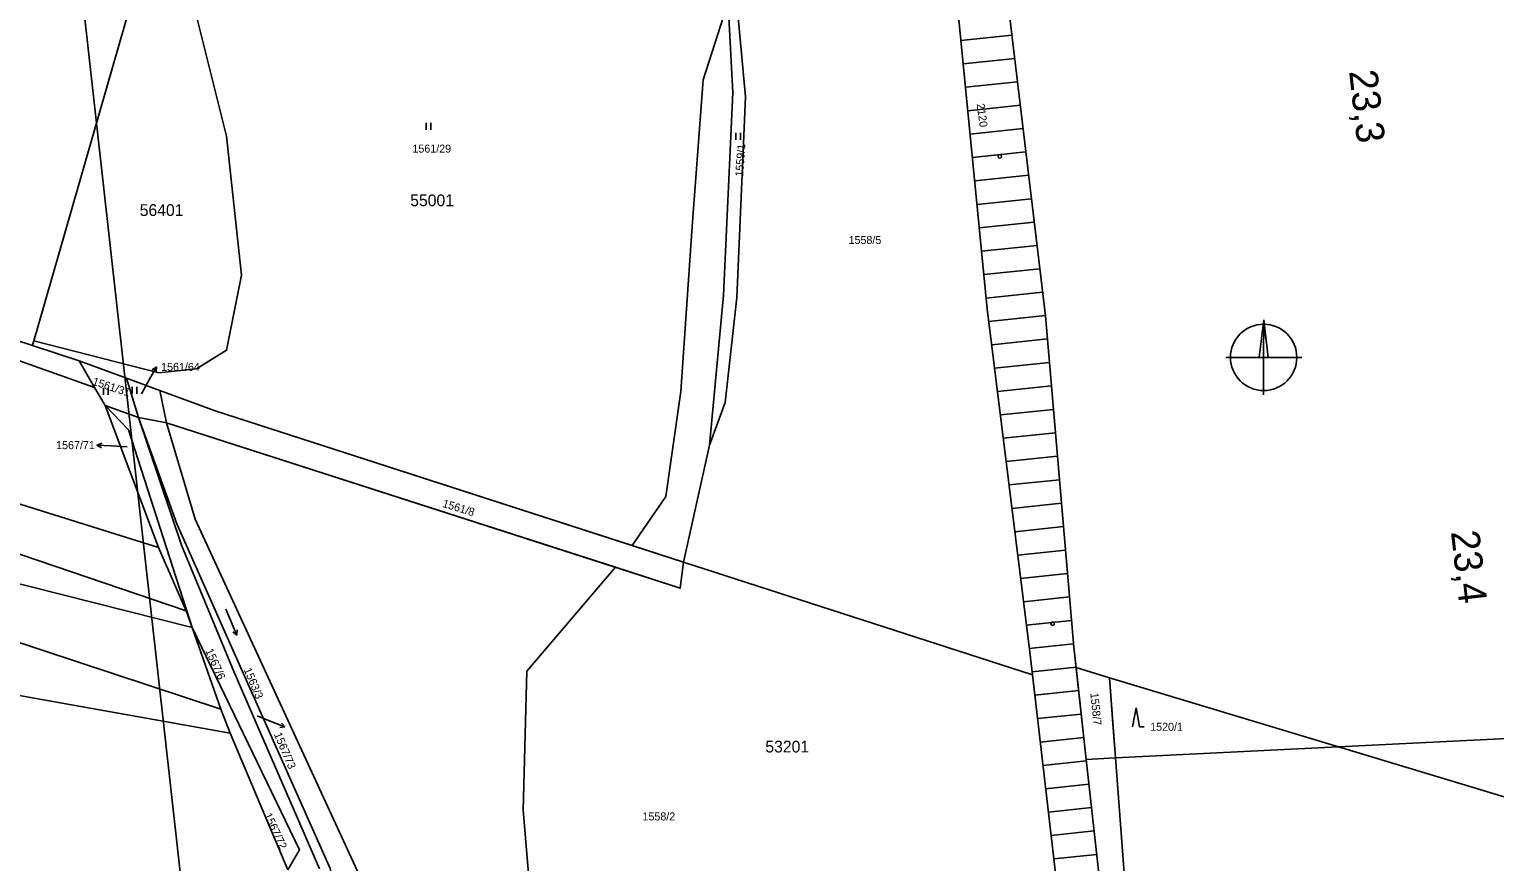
# Model space of a CAD drawing. Extents: x -794765 to -785424, y -1118958 to -1108731.
# Drawn here: x -792777.2 to -792465.9, y -1110914 to -1110737.1 of the extents above; entities that cross this region are included whole.
import ezdxf

# ---------------------------------------------------------------- set-up
doc = ezdxf.new("R2010")
doc.units = 0
for name, color, linetype in [('Level 66', 7, 'Continuous'), ('Level 71', 7, 'Continuous'), ('Level 73', 7, 'Continuous'), ('Level 75', 7, 'Continuous'), ('Level 76', 7, 'Continuous'), ('Level 78', 7, 'Continuous'), ('Level 80', 7, 'Continuous'), ('Level 81', 7, 'Continuous'), ('Vrstva 1', 7, 'Continuous'), ('Vrstva 53', 7, 'Continuous')]:
    doc.layers.add(name, color=color, linetype=linetype)

msp = doc.modelspace()

# ---------------------------------------------------------------- linework, layer by layer
at = {"layer": 'Level 66'}
for p, q in [((-792692.91, -1110758.53), (-792692.91, -1110757.03)), ((-792691.91, -1110758.53), (-792691.91, -1110757.03)), ((-792627.1, -1110760.66), (-792627.1, -1110759.16)), ((-792626.1, -1110760.66), (-792626.1, -1110759.16)), ((-792761.42, -1110814.83), (-792761.42, -1110813.33)), ((-792760.42, -1110814.83), (-792760.42, -1110813.33)), ((-792755.38, -1110814.58), (-792755.38, -1110813.08)), ((-792754.38, -1110814.58), (-792754.38, -1110813.08)), ((-792735.44, -1110860.33), (-792733.1, -1110865.85)), ((-792733.1, -1110865.85), (-792733.94, -1110865.15)), ((-792733.1, -1110865.85), (-792733.02, -1110864.76)), ((-792542.1, -1110881.32), (-792542.85, -1110885.32)), ((-792541.35, -1110885.32), (-792542.1, -1110881.32)), ((-792541.35, -1110885.32), (-792540.35, -1110885.32))]:
    msp.add_line(p, q, dxfattribs=at)
at = {"layer": 'Level 71'}
for p, q in [((-792514.97, -1110798.9), (-792515.97, -1110806.83)), ((-792523.06, -1110806.86), (-792506.92, -1110806.89)), ((-792515, -1110806.85), (-792515.03, -1110814.83))]:
    msp.add_line(p, q, dxfattribs=at)
for points in [[(-792522.06, -1110204.41), (-792422.02, -1111099.6), (-792720.93, -1111133), (-792820.96, -1110237.81)], [(-792514.97, -1110798.9), (-792514.01, -1110806.86), (-792515, -1110806.85)]]:
    msp.add_lwpolyline(points, close=True, dxfattribs=at)
msp.add_circle((-792515, -1110806.85), 7.05, dxfattribs=at)
at = {"layer": 'Level 75'}
for p, q in [((-792752.56, -1110721.04), (-792776.5, -1110804.34)), ((-792776.5, -1110804.34), (-792766.61, -1110807.57)), ((-792766.61, -1110807.57), (-792756.55, -1110811.26)), ((-792766.61, -1110807.57), (-792763.33, -1110813.25)), ((-792754.03, -1110819.61), (-792756.55, -1110811.26)), ((-792763.33, -1110813.25), (-792761.1, -1110817.1)), ((-792749.47, -1110813.86), (-792748.07, -1110820.72)), ((-792749.77, -1110847.24), (-792761.1, -1110817.1)), ((-792761.1, -1110817.1), (-792754.03, -1110819.61)), ((-792632.7, -1110825.48), (-792638.25, -1110850.34)), ((-792742.62, -1110864.25), (-792848.5, -1110837.5)), ((-792743.86, -1110860.69), (-792749.77, -1110847.24)), ((-792564.11, -1110874.31), (-792638.25, -1110850.34)), ((-792742.62, -1110864.25), (-792743.86, -1110860.69)), ((-792736.54, -1110881.62), (-792742.62, -1110864.25)), ((-792552.69, -1110892.25), (-792554.86, -1110872.76)), ((-792554.86, -1110872.76), (-792547.75, -1110874.91)), ((-792547.75, -1110874.91), (-792499.13, -1110889.58)), ((-792547.75, -1110874.91), (-792546.47, -1110891.94)), ((-792734.56, -1110886.68), (-792736.54, -1110881.62)), ((-792722.32, -1110915.7), (-792734.56, -1110886.68)), ((-792499.13, -1110889.58), (-792405.22, -1110884.89)), ((-792546.47, -1110891.94), (-792499.13, -1110889.58)), ((-792546.47, -1110891.94), (-792552.69, -1110892.25))]:
    msp.add_line(p, q, dxfattribs=at)
for points in [[(-792592.65, -1110517.65), (-792588.22, -1110544.64), (-792587.19, -1110562.1), (-792585.02, -1110604.07), (-792577.72, -1110673.66), (-792570.87, -1110718.09), (-792561.36, -1110798.02), (-792555.3, -1110868.45), (-792554.86, -1110872.76)], [(-792591.1, -1110674.8), (-792601.29, -1110680.22), (-792613.33, -1110684.67), (-792621.59, -1110688.96), (-792626.04, -1110698.47), (-792628.69, -1110733.25), (-792627.76, -1110750.6), (-792629.75, -1110793.66), (-792632.7, -1110825.48)], [(-792585.71, -1110675.6), (-792602.33, -1110682.67), (-792615.66, -1110686.98), (-792620.3, -1110690.38), (-792623.71, -1110699.73), (-792626.72, -1110733.83), (-792625.08, -1110751.48), (-792626.88, -1110794.12), (-792629.4, -1110816.41), (-792632.7, -1110825.48)], [(-792564.11, -1110874.31), (-792564.67, -1110869.51), (-792573.72, -1110796.5), (-792583.08, -1110701.05), (-792585.71, -1110675.6)], [(-792933.6, -1110752.58), (-792845.82, -1110781.77), (-792819.05, -1110790.46), (-792776.5, -1110804.34)], [(-792904.03, -1110766.38), (-792808.28, -1110797.31), (-792763.33, -1110813.25)], [(-792756.55, -1110811.26), (-792752.72, -1110812.67), (-792749.47, -1110813.86)], [(-792638.25, -1110850.34), (-792737.7, -1110818.18), (-792749.47, -1110813.86)], [(-792761.1, -1110817.1), (-792756.16, -1110822.27), (-792742.62, -1110864.25)], [(-792749.77, -1110847.24), (-792838.67, -1110819.38), (-792841.61, -1110827.49), (-792743.86, -1110860.69)], [(-792715.58, -1110915.52), (-792733.73, -1110873.57), (-792744.9, -1110846.72), (-792754.03, -1110819.61)], [(-792754.03, -1110819.61), (-792745.89, -1110842.22), (-792731.99, -1110873.46), (-792713.3, -1110915.46)], [(-792754.03, -1110819.61), (-792750.58, -1110820.25), (-792748.07, -1110820.72)], [(-792638.25, -1110850.34), (-792638.92, -1110855.9), (-792748.07, -1110820.72)], [(-792748.07, -1110820.72), (-792741.94, -1110841.19), (-792706.73, -1110917.69)], [(-792736.54, -1110881.62), (-792843.14, -1110846.4), (-792845.39, -1110862.64), (-792816.66, -1110872.06), (-792734.56, -1110886.68)], [(-792742.62, -1110864.25), (-792719.81, -1110911.5), (-792722.32, -1110915.7)], [(-792550.9, -1110987.8), (-792552.78, -1110972.03), (-792564.11, -1110874.31)], [(-792401.29, -1110901.3), (-792439.04, -1110907.7), (-792499.13, -1110889.58)], [(-792552.69, -1110892.25), (-792544.47, -1110966.23), (-792542.88, -1110979.67)], [(-792542.88, -1110979.67), (-792539.9, -1110979.32), (-792546.47, -1110891.94)]]:
    msp.add_lwpolyline(points, dxfattribs=at)
at = {"layer": 'Level 78'}
for p, q in [((-792579.31, -1110739.51), (-792568.46, -1110738.37)), ((-792578.82, -1110744.49), (-792567.87, -1110743.34)), ((-792578.33, -1110749.46), (-792567.28, -1110748.3)), ((-792577.84, -1110754.44), (-792566.68, -1110753.27)), ((-792577.36, -1110759.42), (-792566.09, -1110758.23)), ((-792576.87, -1110764.39), (-792565.5, -1110763.2)), ((-792576.38, -1110769.37), (-792564.91, -1110768.16)), ((-792575.89, -1110774.35), (-792564.32, -1110773.13)), ((-792575.4, -1110779.32), (-792563.73, -1110778.09)), ((-792574.92, -1110784.3), (-792563.14, -1110783.06)), ((-792574.43, -1110789.27), (-792562.55, -1110788.03)), ((-792573.94, -1110794.25), (-792561.96, -1110792.99)), ((-792573.38, -1110799.22), (-792561.37, -1110797.96)), ((-792572.77, -1110804.18), (-792560.94, -1110802.94)), ((-792572.16, -1110809.15), (-792560.51, -1110807.92)), ((-792571.55, -1110814.11), (-792560.08, -1110812.9)), ((-792570.93, -1110819.07), (-792559.65, -1110817.89)), ((-792570.32, -1110824.04), (-792559.22, -1110822.87)), ((-792569.71, -1110829), (-792558.79, -1110827.85)), ((-792569.09, -1110833.96), (-792558.36, -1110832.83)), ((-792568.48, -1110838.92), (-792557.94, -1110837.82)), ((-792567.87, -1110843.89), (-792557.51, -1110842.8)), ((-792567.25, -1110848.85), (-792557.08, -1110847.78)), ((-792566.64, -1110853.81), (-792556.65, -1110852.76)), ((-792566.03, -1110858.78), (-792556.22, -1110857.75)), ((-792565.42, -1110863.74), (-792555.79, -1110862.73)), ((-792564.8, -1110868.7), (-792555.36, -1110867.71)), ((-792564.19, -1110873.67), (-792554.84, -1110872.68)), ((-792563.61, -1110878.63), (-792554.29, -1110877.65)), ((-792563.03, -1110883.6), (-792553.75, -1110882.62)), ((-792562.46, -1110888.57), (-792553.2, -1110887.59)), ((-792561.88, -1110893.53), (-792552.66, -1110892.56)), ((-792561.31, -1110898.5), (-792552.1, -1110897.53)), ((-792560.73, -1110903.47), (-792551.55, -1110902.5)), ((-792560.15, -1110908.44), (-792551, -1110907.47)), ((-792559.58, -1110913.4), (-792550.45, -1110912.44))]:
    msp.add_line(p, q, dxfattribs=at)
at = {"layer": 'Level 80'}
for p, q in [((-792751.66, -1110811.49), (-792750.21, -1110808.86)), ((-792750.21, -1110808.86), (-792751.13, -1110809.5)), ((-792750.21, -1110808.86), (-792750.25, -1110809.98)), ((-792753.37, -1110814.58), (-792751.66, -1110811.49)), ((-792762.84, -1110825.51), (-792761.81, -1110825.06)), ((-792759.84, -1110825.67), (-792762.84, -1110825.51)), ((-792762.84, -1110825.51), (-792761.86, -1110826.06)), ((-792756.43, -1110825.88), (-792759.84, -1110825.67)), ((-792728.83, -1110882.98), (-792725.67, -1110884.25)), ((-792725.67, -1110884.25), (-792722.89, -1110885.37)), ((-792722.89, -1110885.37), (-792724, -1110885.46)), ((-792722.89, -1110885.37), (-792723.63, -1110884.53))]:
    msp.add_line(p, q, dxfattribs=at)
at = {"layer": 'Level 81'}
msp.add_line((-792748.07, -1110820.72), (-792652.71, -1110851.45), dxfattribs=at)
for points in [[(-792649.15, -1110846.82), (-792642.01, -1110836.43), (-792638.82, -1110814.1), (-792636.43, -1110779.01), (-792634.03, -1110747.91), (-792628.47, -1110730.36), (-792625.62, -1110721.38), (-792623.67, -1110715.21), (-792614.89, -1110694.48), (-792597.35, -1110680.92), (-792596.17, -1110680.05), (-792586.02, -1110672.57)], [(-792586.02, -1110672.57), (-792585.71, -1110675.6), (-792583.08, -1110701.05), (-792573.72, -1110796.5), (-792564.67, -1110869.51), (-792564.11, -1110874.31), (-792552.78, -1110972.03), (-792550.9, -1110987.8), (-792549.9, -1110996.2), (-792549.58, -1110998.89), (-792549, -1111003.82), (-792541.78, -1111065.45)], [(-792750.25, -1110715.25), (-792750.25, -1110715.25), (-792741.69, -1110734.35), (-792735.31, -1110759.87), (-792732.12, -1110789.38), (-792735.31, -1110805.33), (-792741.69, -1110809.31), (-792749.67, -1110810.11), (-792776.21, -1110803.33)], [(-792403.81, -1110901.73), (-792439.04, -1110907.7), (-792499.13, -1110889.58), (-792547.75, -1110874.91), (-792547.02, -1110884.64), (-792546.47, -1110891.94), (-792539.9, -1110979.32), (-792542.88, -1110979.67), (-792544.47, -1110966.23), (-792546.44, -1110948.47), (-792552.69, -1110892.25), (-792554.86, -1110872.76), (-792555.3, -1110868.45), (-792561.36, -1110798.02), (-792570.87, -1110718.09)], [(-792649.15, -1110846.82), (-792737.7, -1110818.18), (-792749.47, -1110813.86), (-792748.07, -1110820.72)], [(-792649.15, -1110846.82), (-792638.25, -1110850.34), (-792638.92, -1110855.9), (-792652.71, -1110851.45)], [(-792541.78, -1111065.45), (-792544.71, -1111064.91), (-792554.28, -1111063.31), (-792572.63, -1111052.15), (-792592.56, -1111039.39), (-792600.09, -1111032.8), (-792618.08, -1111017.06), (-792639.62, -1110997.12), (-792659.55, -1110968.41), (-792667.08, -1110946.47), (-792669.12, -1110940.5), (-792669.15, -1110940.21), (-792669.29, -1110938.54), (-792670.09, -1110929.18), (-792672.31, -1110903.02), (-792671.51, -1110873.51), (-792652.71, -1110851.45)]]:
    msp.add_lwpolyline(points, dxfattribs=at)
msp.add_lwpolyline([(-792748.07, -1110820.72), (-792741.94, -1110841.19), (-792706.73, -1110917.69), (-792706.25, -1110921.25), (-792705.49, -1110926.94), (-792705.13, -1110928.13), (-792691.17, -1110974.88), (-792685.13, -1110983.83), (-792632.98, -1111030.07), (-792596, -1111064.78), (-792555.48, -1111102.81), (-792561.76, -1111104.08), (-792594.96, -1111072.84), (-792635.07, -1111035.1), (-792688.16, -1110986.32), (-792695.26, -1110976.07), (-792710.98, -1110925.3), (-792712.64, -1110918.26), (-792713.3, -1110915.46), (-792731.99, -1110873.46), (-792745.89, -1110842.22), (-792754.03, -1110819.61), (-792750.58, -1110820.25)], close=True, dxfattribs=at)
at = {"layer": 'Vrstva 1'}
for centre in [(-792571.05, -1110764.15), (-792559.81, -1110863.43)]:
    msp.add_circle(centre, 0.375, dxfattribs=at)
at = {"layer": 'Vrstva 53'}
for points in [[(-792481.17, -1111602.31), (-792488.97, -1111536.76), (-792495.59, -1111476.54), (-792499.9, -1111437.31), (-792500.86, -1111430.2), (-792508.08, -1111366.67), (-792513.59, -1111316.17), (-792518.85, -1111267.98), (-792528.81, -1111180.11), (-792532.58, -1111147.1), (-792532.87, -1111142.24), (-792534.46, -1111129.2), (-792535.27, -1111122.6), (-792537.05, -1111104.14), (-792537.86, -1111098.92), (-792549, -1111003.82), (-792549.58, -1110998.89), (-792549.9, -1110996.2), (-792550.9, -1110987.8), (-792552.78, -1110972.03), (-792564.11, -1110874.31), (-792564.67, -1110869.51), (-792573.72, -1110796.5), (-792583.08, -1110701.05)], [(-792570.87, -1110718.09), (-792561.36, -1110798.02), (-792555.3, -1110868.45), (-792552.69, -1110892.25), (-792544.47, -1110966.23), (-792542.88, -1110979.67), (-792541.16, -1110994.37), (-792540.43, -1111000.58), (-792539.49, -1111008.64), (-792532.91, -1111064.71), (-792528.74, -1111097.29), (-792528.2, -1111101.48), (-792525.29, -1111124.35), (-792525.09, -1111138.89), (-792525.02, -1111143.72), (-792524.99, -1111145.74), (-792505.91, -1111301.51)]]:
    msp.add_lwpolyline(points, dxfattribs=at)

# ---------------------------------------------------------------- texts
at = {"layer": 'Level 73'}
for s, rotation, p in [('23,3', 276.4308, (-792496.86, -1110746.04)), ('23,4', 276.4956, (-792475.22, -1110843.89))]:
    msp.add_text(s, height=6, rotation=rotation, dxfattribs=at).set_placement(p)
at = {"layer": 'Level 76'}
for s, rotation, p in [('2120', 278, (-792575.98, -1110753.01)), ('1559/1', 86, (-792625.57, -1110768.48)), ('1561/31', 342, (-792763.93, -1110812.65)), ('1561/8', 343, (-792689.57, -1110838.59)), ('1567/6', 294, (-792739.85, -1110869.15)), ('1563/3', 293, (-792731.7, -1110873.2)), ('1558/7', 276, (-792551.83, -1110878.19)), ('1567/73', 293, (-792725.27, -1110886.94)), ('1567/72', 295, (-792727.39, -1110904.08))]:
    msp.add_text(s, height=1.7, rotation=rotation, dxfattribs=at).set_placement(p)
for s, p in [('1561/29', (-792695.82, -1110763.34)), ('1558/5', (-792603.17, -1110782.76)), ('1561/64', (-792749.2, -1110809.72)), ('1567/71', (-792771.51, -1110826.34)), ('1520/1', (-792539.1, -1110886.18)), ('1558/2', (-792646.95, -1110905.23))]:
    msp.add_text(s, height=1.7, dxfattribs=at).set_placement(p)
at = {"layer": 'Level 81'}
for s, p in [('56401', (-792753.75, -1110776.8)), ('55001', (-792696.29, -1110774.73)), ('53201', (-792620.85, -1110890.79))]:
    msp.add_text(s, height=2.5, dxfattribs=at).set_placement(p)

doc.saveas('drawing.dxf')
